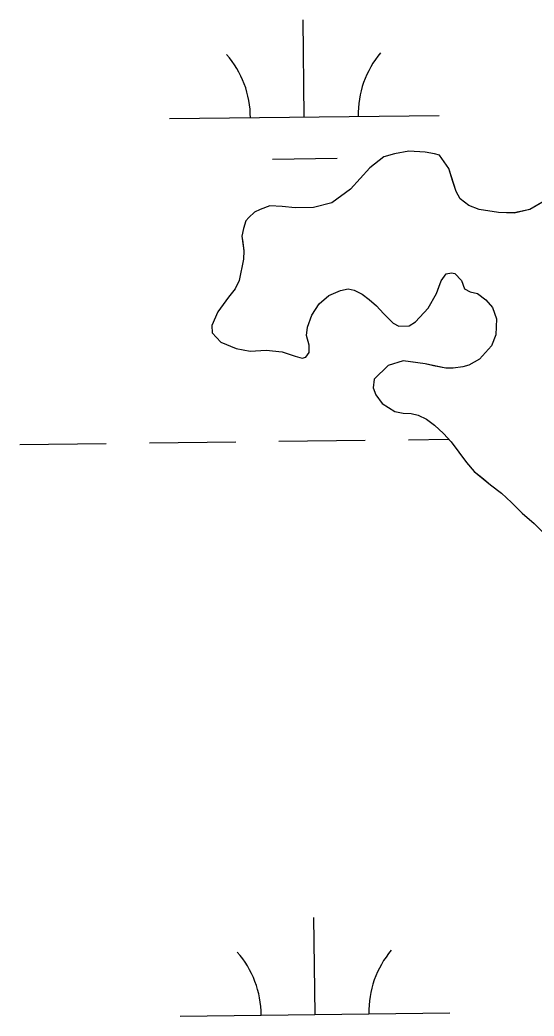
# Model space of a CAD drawing. Extents: x 3694830 to 3732949, y 415201 to 440970.
# Drawn here: x 3721854.3 to 3722044.8, y 421164.9 to 421534.1 of the extents above; entities that cross this region are included whole.
import ezdxf

# ---------------------------------------------------------------- set-up
doc = ezdxf.new("R2010")
doc.units = 0
doc.layers.add('V-TOPO-SHOR', color=7, linetype='Continuous')
doc.layers.add('V-WETL-SWMP', color=7, linetype='Continuous')

msp = doc.modelspace()

# ---------------------------------------------------------------- linework, layer by layer
at = {"layer": 'V-TOPO-SHOR'}
for points in [[(3722049.12, 421467.23), (3722043.2, 421463.87), (3722037.42, 421462.53), (3722031.63, 421462.66), (3722024.5, 421463.87), (3722020.6, 421465.35), (3722017.38, 421467.77), (3722015.9, 421470.46), (3722014.69, 421474.23), (3722013.21, 421479.07), (3722009.71, 421483.91), (3722007.96, 421484.45), (3722004.46, 421485.12), (3721998.41, 421485.4), (3721993.03, 421484.46), (3721989.13, 421483.38), (3721983.89, 421479.21), (3721976.76, 421471.41), (3721969.9, 421466.3), (3721963.03, 421464.55), (3721956.31, 421464.42), (3721951.47, 421464.95), (3721946.89, 421465.22), (3721943.26, 421463.88), (3721941.25, 421462.8), (3721939.09, 421460.92), (3721938.02, 421459.58), (3721937.07, 421456.75), (3721936.54, 421453.92), (3721936.81, 421451.64), (3721937.21, 421448.54), (3721937.07, 421445.45), (3721935.46, 421437.52), (3721933.98, 421434.42), (3721931.56, 421431.33), (3721927.66, 421425.95), (3721925.37, 421420.84), (3721925.5, 421418.15), (3721928.73, 421414.65), (3721934.38, 421412.36), (3721939.62, 421411.29), (3721945.54, 421411.69), (3721951.46, 421411.02), (3721956.3, 421409.4), (3721958.86, 421408.73), (3721960.21, 421409.13), (3721961.41, 421410.88), (3721961.42, 421413.57), (3721960.47, 421417.07), (3721960.88, 421420.16), (3721962.49, 421424.6), (3721965.18, 421428.91), (3721968.68, 421432), (3721973.12, 421433.75), (3721975.95, 421434.42), (3721978.1, 421433.88), (3721981.06, 421432.4), (3721983.75, 421430.52), (3721986.44, 421428.1), (3721988.99, 421425.27), (3721992.62, 421421.64), (3721994.64, 421420.56), (3721998.54, 421420.7), (3722000.83, 421422.17), (3722005.54, 421427.29), (3722008.63, 421432.67), (3722009.17, 421434.01), (3722010.38, 421437.37), (3722012.26, 421439.93), (3722014.15, 421440.33), (3722015.49, 421440.06), (3722017.91, 421437.51), (3722018.99, 421434.41), (3722021.14, 421433.34), (3722023.83, 421432.67), (3722026.92, 421430.38), (3722029.34, 421427.55)], [(3722029.34, 421427.55), (3722030.82, 421423.25), (3722030.69, 421417.33), (3722029.07, 421413.29), (3722024.63, 421408.32), (3722020.6, 421406.17), (3722018.45, 421405.49), (3722014.82, 421404.96), (3722012.12, 421404.96), (3722007.55, 421405.9), (3722004.46, 421406.57), (3721998.14, 421407.52), (3721996.25, 421407.78), (3721990.74, 421406.04), (3721985.49, 421400.92), (3721985.22, 421397.7), (3721986.16, 421395.14), (3721988.45, 421391.91), (3721993.16, 421388.95), (3721996.25, 421388.28), (3721999.21, 421388.15), (3722001.9, 421387.61), (3722004.99, 421386.13), (3722007.95, 421383.84), (3722011.18, 421380.75), (3722014.14, 421377.65), (3722019.79, 421369.99), (3722022.61, 421366.76), (3722026.11, 421363.93), (3722028.66, 421361.78), (3722032.7, 421358.68), (3722036.46, 421355.19), (3722040.36, 421351.29), (3722044.81, 421347.38)]]:
    msp.add_lwpolyline(points, dxfattribs=at)
at = {"layer": 'V-WETL-SWMP'}
for p, q in [((3721959.66, 421498.1), (3721959.23, 421534.1)), ((3721909.67, 421497.5), (3722009.66, 421498.69)), ((3721947.85, 421482.53), (3721971.85, 421482.81)), ((3721989.13, 421483.38), (3721983.89, 421479.21)), ((3721993.03, 421484.45), (3721989.13, 421483.38)), ((3721998.41, 421485.4), (3721993.03, 421484.45)), ((3722004.47, 421485.13), (3721998.41, 421485.4)), ((3722007.96, 421484.45), (3722004.47, 421485.13)), ((3722009.71, 421483.91), (3722007.96, 421484.45)), ((3722013.21, 421479.07), (3722009.71, 421483.91)), ((3721983.89, 421479.21), (3721976.76, 421471.41)), ((3722015.9, 421470.46), (3722013.21, 421479.07)), ((3721976.76, 421471.41), (3721969.9, 421466.3)), ((3722056.25, 421471.4), (3722043.2, 421463.87)), ((3722017.38, 421467.77), (3722015.9, 421470.46)), ((3722020.61, 421465.35), (3722017.38, 421467.77)), ((3721943.26, 421463.88), (3721941.25, 421462.8)), ((3721946.89, 421465.22), (3721943.26, 421463.88)), ((3721951.47, 421464.95), (3721946.89, 421465.22)), ((3721956.31, 421464.42), (3721951.47, 421464.95)), ((3721963.04, 421464.55), (3721956.31, 421464.42)), ((3721969.9, 421466.3), (3721963.04, 421464.55)), ((3722024.51, 421463.87), (3722020.61, 421465.35)), ((3722031.63, 421462.66), (3722024.51, 421463.87)), ((3722043.2, 421463.87), (3722037.42, 421462.52)), ((3721939.09, 421460.92), (3721938.02, 421459.58)), ((3721941.25, 421462.8), (3721939.09, 421460.92)), ((3722037.42, 421462.52), (3722031.63, 421462.66)), ((3721937.07, 421456.75), (3721936.54, 421453.93)), ((3721938.02, 421459.58), (3721937.07, 421456.75)), ((3721936.54, 421453.93), (3721937.21, 421448.55)), ((3721937.07, 421445.45), (3721935.46, 421437.52)), ((3721937.21, 421448.55), (3721937.07, 421445.45)), ((3722010.38, 421437.37), (3722012.26, 421439.93)), ((3722012.26, 421439.93), (3722014.15, 421440.33)), ((3722014.15, 421440.33), (3722015.49, 421440.06)), ((3722015.49, 421440.06), (3722017.91, 421437.51)), ((3721933.98, 421434.42), (3721931.56, 421431.33)), ((3721935.46, 421437.52), (3721933.98, 421434.42)), ((3721973.12, 421433.75), (3721975.95, 421434.42)), ((3721975.95, 421434.42), (3721978.1, 421433.88)), ((3722008.63, 421432.67), (3722010.38, 421437.37)), ((3722017.91, 421437.51), (3722018.99, 421434.41)), ((3722018.99, 421434.41), (3722021.14, 421433.34)), ((3721931.56, 421431.33), (3721927.66, 421425.95)), ((3721965.18, 421428.91), (3721968.68, 421432)), ((3721968.68, 421432), (3721973.12, 421433.75)), ((3721978.1, 421433.88), (3721981.06, 421432.4)), ((3721981.06, 421432.4), (3721983.75, 421430.52)), ((3721983.75, 421430.52), (3721986.44, 421428.1)), ((3722005.54, 421427.29), (3722008.63, 421432.67)), ((3722021.14, 421433.34), (3722023.83, 421432.67)), ((3722023.83, 421432.67), (3722026.92, 421430.38)), ((3721962.49, 421424.6), (3721965.18, 421428.91)), ((3721986.44, 421428.1), (3721988.99, 421425.27)), ((3722000.83, 421422.18), (3722005.54, 421427.29)), ((3722026.92, 421430.38), (3722029.34, 421427.55)), ((3722029.34, 421427.55), (3722030.82, 421423.25)), ((3721927.66, 421425.95), (3721925.37, 421420.84)), ((3721960.88, 421420.16), (3721962.49, 421424.6)), ((3721988.99, 421425.27), (3721992.62, 421421.64)), ((3722030.82, 421423.25), (3722030.69, 421417.33)), ((3721925.37, 421420.84), (3721925.5, 421418.15)), ((3721960.48, 421417.07), (3721960.88, 421420.16)), ((3721992.62, 421421.64), (3721994.64, 421420.56)), ((3721994.64, 421420.56), (3721998.54, 421420.7)), ((3721998.54, 421420.7), (3722000.83, 421422.18)), ((3721925.5, 421418.15), (3721928.73, 421414.65)), ((3721961.42, 421413.57), (3721960.48, 421417.07)), ((3722030.69, 421417.33), (3722029.07, 421413.29)), ((3721928.73, 421414.65), (3721934.38, 421412.36)), ((3721934.38, 421412.36), (3721939.63, 421411.29)), ((3721961.42, 421410.88), (3721961.42, 421413.57)), ((3722029.07, 421413.29), (3722024.63, 421408.32)), ((3721939.63, 421411.29), (3721945.54, 421411.69)), ((3721945.54, 421411.69), (3721951.46, 421411.02)), ((3721951.46, 421411.02), (3721956.3, 421409.4)), ((3721956.3, 421409.4), (3721958.86, 421408.73)), ((3721958.86, 421408.73), (3721960.21, 421409.13)), ((3721960.21, 421409.13), (3721961.42, 421410.88)), ((3721990.74, 421406.04), (3721985.49, 421400.92)), ((3721996.25, 421407.78), (3721990.74, 421406.04)), ((3722004.46, 421406.57), (3721996.25, 421407.78)), ((3722012.12, 421404.96), (3722004.46, 421406.57)), ((3722014.82, 421404.96), (3722012.12, 421404.96)), ((3722018.45, 421405.5), (3722014.82, 421404.96)), ((3722020.6, 421406.17), (3722018.45, 421405.5)), ((3722024.63, 421408.32), (3722020.6, 421406.17)), ((3721985.49, 421400.92), (3721985.22, 421397.7)), ((3721985.22, 421397.7), (3721986.16, 421395.14)), ((3721986.16, 421395.14), (3721988.45, 421391.91)), ((3721988.45, 421391.91), (3721993.16, 421388.95)), ((3721993.16, 421388.95), (3721996.25, 421388.28)), ((3721996.25, 421388.28), (3721999.21, 421388.15)), ((3721999.21, 421388.15), (3722001.9, 421387.61)), ((3722001.9, 421387.61), (3722004.99, 421386.13)), ((3722004.99, 421386.13), (3722007.95, 421383.84)), ((3722007.95, 421383.84), (3722011.18, 421380.75)), ((3722011.18, 421380.75), (3722014.14, 421377.65)), ((3721854.26, 421376.76), (3721886.26, 421377.14)), ((3721902.26, 421377.33), (3721934.25, 421377.72)), ((3721950.25, 421377.91), (3721982.25, 421378.29)), ((3721998.25, 421378.48), (3722013.18, 421378.66)), ((3722014.14, 421377.65), (3722019.79, 421369.99)), ((3722019.79, 421369.99), (3722022.61, 421366.76)), ((3722022.61, 421366.76), (3722028.66, 421361.78)), ((3722028.66, 421361.78), (3722032.7, 421358.68)), ((3722032.7, 421358.68), (3722036.47, 421355.19)), ((3722036.47, 421355.19), (3722040.37, 421351.29)), ((3722040.37, 421351.29), (3722044.8, 421347.39)), ((3722044.8, 421347.39), (3722051.8, 421340.52)), ((3721963.63, 421165.45), (3721963.2, 421201.44)), ((3721913.63, 421164.85), (3722013.63, 421166.04))]:
    msp.add_line(p, q, dxfattribs=at)
for centre, start, end in [((3721904.42, 421497.91), 359.9115, 41.4552), ((3722014.9, 421499.23), 139.9115, 181.4552), ((3721908.39, 421165.26), 359.9115, 41.4552), ((3722018.86, 421166.58), 139.9115, 181.4552)]:
    msp.add_arc(centre, 35.25, start, end, dxfattribs=at)

doc.saveas('drawing.dxf')
